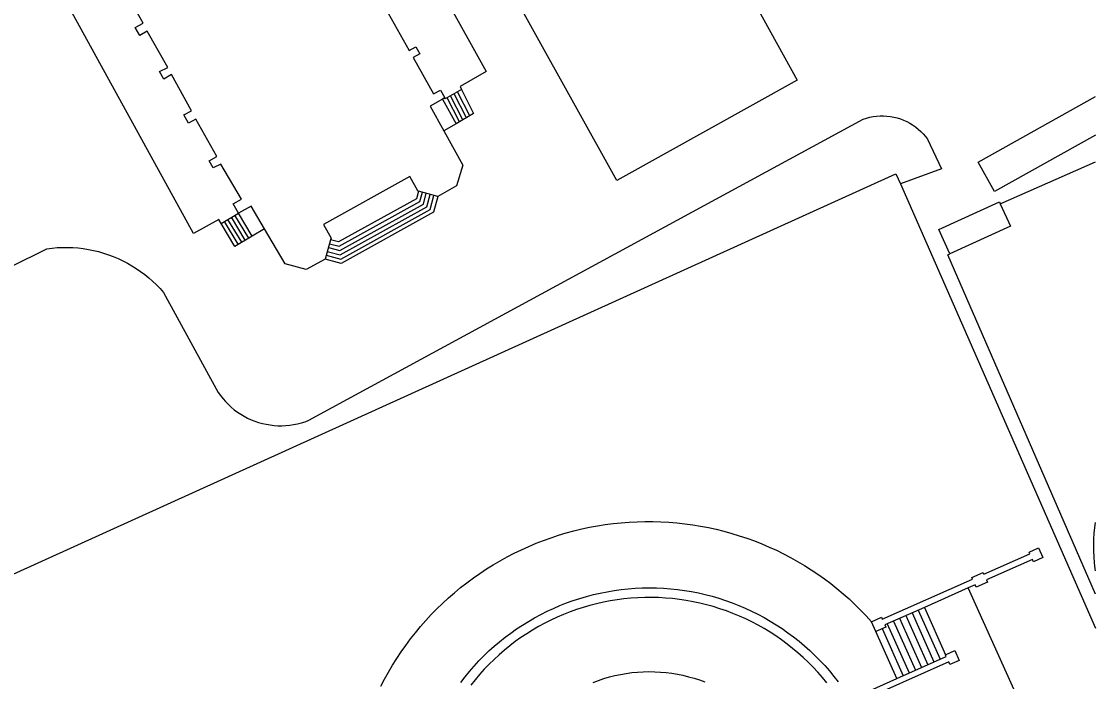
# Model space of a CAD drawing. Extents: x 122462 to 123306, y 485548 to 486417.
# Drawn here: x 123225.8 to 123306, y 486097.3 to 486146.6 of the extents above; entities that cross this region are included whole.
import ezdxf

# ---------------------------------------------------------------- set-up
doc = ezdxf.new("R2010")
doc.units = 0
for name, color, linetype in [('Level 1', 7, 'Continuous'), ('Level 19', 7, 'Continuous'), ('Level 2', 7, 'Continuous'), ('Level 21', 7, 'Continuous'), ('Level 22', 7, 'Continuous'), ('Level 23', 7, 'Continuous'), ('Level 30', 7, 'Continuous'), ('Level 31', 7, 'Continuous'), ('Level 33', 7, 'Continuous')]:
    doc.layers.add(name, color=color, linetype=linetype)

msp = doc.modelspace()

# ---------------------------------------------------------------- linework, layer by layer
at = {"layer": 'Level 1'}
for p, q in [((123257.393, 486140.9), (123257.249, 486140.818)), ((123256.89, 486133.539), (123255.454, 486133.941)), ((123248.885, 486130.305), (123248.469, 486128.87))]:
    msp.add_line(p, q, dxfattribs=at)
for points in [[(123241.999, 486132.299), (123241.617, 486132.994), (123242.235, 486133.344), (123240.687, 486135.967), (123240.125, 486135.676), (123239.826, 486136.213), (123240.391, 486136.536), (123238.834, 486139.319), (123238.266, 486139.018), (123237.925, 486139.631), (123238.502, 486139.947), (123236.995, 486142.639), (123236.438, 486142.304), (123236.12, 486142.875), (123236.718, 486143.183), (123235.197, 486145.886), (123234.63, 486145.552), (123234.29, 486146.164), (123234.895, 486146.474), (123233.343, 486149.232)], [(123253.198, 486147.226), (123254.759, 486144.444), (123255.251, 486144.72), (123255.543, 486144.201), (123255.05, 486143.925), (123256.57, 486141.217), (123257.085, 486141.489), (123257.413, 486140.911), (123257.393, 486140.9)], [(123257.249, 486140.818), (123256.32, 486140.289), (123257.35, 486138.434)], [(123257.35, 486138.434), (123258.769, 486135.87), (123258.289, 486134.329), (123256.89, 486133.539)], [(123255.454, 486133.941), (123255.4, 486133.956), (123254.804, 486135.03), (123248.354, 486131.453), (123248.92, 486130.429), (123248.885, 486130.305)], [(123243.96, 486131.139), (123242.957, 486132.833), (123241.999, 486132.299)], [(123248.469, 486128.87), (123247.07, 486128.09), (123245.499, 486128.529), (123243.96, 486131.139)]]:
    msp.add_lwpolyline(points, dxfattribs=at)
at = {"layer": 'Level 19'}
for points in [[(123268.97, 486179.004), (123264.063, 486188.078), (123242.106, 486175.961), (123260.504, 486142.869), (123258.573, 486141.763), (123258.673, 486141.539)], [(123270.259, 486134.738), (123247.912, 486174.935), (123261.513, 486182.451), (123283.738, 486142.232), (123270.259, 486134.738)], [(123240.706, 486131.535), (123240.548, 486131.824), (123238.651, 486130.787), (123227.518, 486151.021), (123230.635, 486152.736)], [(123298.47, 486133.915), (123297.243, 486136.111), (123306.018, 486141.014)], [(123217.052, 486124.384), (123227.705, 486129.649), (123228.09, 486129.697), (123228.477, 486129.729), (123228.864, 486129.746), (123229.252, 486129.747), (123229.64, 486129.733), (123230.026, 486129.703), (123230.412, 486129.657), (123230.795, 486129.596), (123231.175, 486129.519), (123231.552, 486129.428), (123231.925, 486129.321), (123232.293, 486129.199), (123232.656, 486129.062), (123233.013, 486128.911), (123233.364, 486128.746), (123233.708, 486128.567), (123234.045, 486128.374), (123234.373, 486128.167), (123234.693, 486127.948), (123235.004, 486127.716), (123235.305, 486127.471), (123235.596, 486127.215), (123235.877, 486126.947), (123236.146, 486126.668), (123236.404, 486126.378), (123240.501, 486118.923), (123240.671, 486118.683), (123240.854, 486118.452), (123241.048, 486118.232), (123241.254, 486118.021), (123241.47, 486117.822), (123241.697, 486117.634), (123241.933, 486117.459), (123242.177, 486117.296), (123242.431, 486117.146), (123242.691, 486117.01), (123242.958, 486116.887), (123243.232, 486116.779), (123243.511, 486116.685), (123243.794, 486116.605), (123244.081, 486116.541), (123244.371, 486116.492), (123244.663, 486116.458), (123244.956, 486116.439), (123245.251, 486116.436), (123245.544, 486116.448), (123245.837, 486116.476), (123246.128, 486116.519), (123246.417, 486116.577), (123246.702, 486116.65), (123246.982, 486116.738), (123247.258, 486116.84), (123288.67, 486139.318), (123288.914, 486139.397), (123289.163, 486139.461), (123289.415, 486139.51), (123289.669, 486139.543), (123289.926, 486139.56), (123290.182, 486139.562), (123290.439, 486139.547), (123290.693, 486139.517), (123290.946, 486139.472), (123291.195, 486139.41), (123291.44, 486139.334), (123291.68, 486139.243), (123291.914, 486139.137), (123292.141, 486139.017), (123292.36, 486138.883), (123292.57, 486138.736), (123292.771, 486138.576), (123292.962, 486138.404), (123293.142, 486138.221), (123293.31, 486138.027), (123293.466, 486137.823), (123294.518, 486135.617), (123291.442, 486134.489)], [(123306.018, 486138.132), (123298.47, 486133.915)], [(123298.904, 486133.003), (123306.018, 486136.123)], [(123306.018, 486103.868), (123294.998, 486129.201), (123295.141, 486129.266)], [(123252.65, 486096.993), (123252.925, 486097.522), (123253.214, 486098.043), (123253.517, 486098.556), (123253.833, 486099.061), (123254.163, 486099.558), (123254.506, 486100.045), (123254.862, 486100.524), (123255.231, 486100.992), (123255.611, 486101.451), (123256.004, 486101.899), (123256.409, 486102.337), (123256.825, 486102.763), (123257.253, 486103.179), (123257.691, 486103.582), (123258.14, 486103.974), (123258.6, 486104.354), (123259.069, 486104.722), (123259.548, 486105.077), (123260.036, 486105.419), (123260.533, 486105.747), (123261.039, 486106.063), (123261.553, 486106.365), (123262.075, 486106.653), (123262.604, 486106.927), (123263.141, 486107.186), (123263.684, 486107.432), (123264.234, 486107.662), (123264.789, 486107.879), (123265.35, 486108.08), (123265.917, 486108.266), (123266.488, 486108.437), (123267.063, 486108.592), (123267.642, 486108.733), (123268.225, 486108.857), (123268.811, 486108.966), (123269.4, 486109.06), (123269.991, 486109.138), (123270.584, 486109.2), (123271.178, 486109.246), (123271.773, 486109.276), (123272.369, 486109.29), (123272.965, 486109.289), (123273.561, 486109.271), (123274.156, 486109.238), (123274.75, 486109.189), (123275.343, 486109.124), (123275.933, 486109.043), (123276.522, 486108.947), (123277.107, 486108.834), (123277.689, 486108.707), (123278.268, 486108.563), (123278.843, 486108.405), (123279.413, 486108.231), (123279.978, 486108.042), (123280.538, 486107.838), (123281.092, 486107.619), (123281.641, 486107.385), (123282.183, 486107.137), (123282.718, 486106.875), (123283.246, 486106.598), (123283.766, 486106.307), (123284.279, 486106.003), (123284.783, 486105.685), (123285.278, 486105.353), (123285.765, 486105.009), (123286.242, 486104.652), (123286.709, 486104.282), (123287.167, 486103.899), (123287.614, 486103.505), (123288.05, 486103.099), (123288.475, 486102.681), (123288.89, 486102.253), (123289.292, 486101.813)], [(123306.018, 486083.264), (123296.515, 486104.329)], [(123268.499, 486097.285), (123268.899, 486097.434), (123269.304, 486097.568), (123269.714, 486097.687), (123270.128, 486097.79), (123270.546, 486097.878), (123270.966, 486097.951), (123271.389, 486098.008), (123271.814, 486098.049), (123272.24, 486098.074), (123272.667, 486098.083), (123273.093, 486098.077), (123273.52, 486098.055), (123273.945, 486098.017), (123274.368, 486097.963), (123274.789, 486097.894), (123275.207, 486097.809), (123275.622, 486097.708), (123276.033, 486097.593), (123276.439, 486097.462), (123276.84, 486097.316)]]:
    msp.add_lwpolyline(points, dxfattribs=at)
at = {"layer": 'Level 2'}
for points in [[(123295.141, 486129.266), (123294.315, 486131.088), (123298.842, 486133.14), (123298.904, 486133.003)], [(123298.904, 486133.003), (123299.668, 486131.318), (123295.141, 486129.266)]]:
    msp.add_lwpolyline(points, dxfattribs=at)
at = {"layer": 'Level 21'}
for p, q in [((123296.515, 486104.329), (123293.236, 486102.88)), ((123289.612, 486101.089), (123289.292, 486101.813))]:
    msp.add_line(p, q, dxfattribs=at)
for points in [[(123306.018, 486105.612), (123305.994, 486105.768), (123305.944, 486106.206), (123305.908, 486106.646), (123305.889, 486107.086), (123305.885, 486107.527), (123305.897, 486107.968), (123305.925, 486108.408), (123305.969, 486108.847), (123306.018, 486109.209)], [(123289.292, 486101.813), (123290.029, 486102.139), (123290.086, 486102.01), (123296.832, 486104.99), (123296.776, 486105.118), (123297.619, 486105.491), (123297.676, 486105.363), (123301.121, 486106.884), (123301.065, 486107.012), (123301.758, 486107.319), (123302.094, 486106.602), (123301.384, 486106.289), (123301.314, 486106.448), (123297.869, 486104.926), (123297.939, 486104.767), (123297.096, 486104.395), (123297.025, 486104.554), (123296.515, 486104.329)], [(123258.604, 486097.28), (123258.927, 486097.697), (123259.261, 486098.104), (123259.608, 486098.501), (123259.966, 486098.887), (123260.336, 486099.262), (123260.717, 486099.627), (123261.108, 486099.979), (123261.51, 486100.32), (123261.922, 486100.649), (123262.343, 486100.965), (123262.774, 486101.268), (123263.214, 486101.559), (123263.662, 486101.836), (123264.118, 486102.1), (123264.582, 486102.35), (123265.053, 486102.586), (123265.531, 486102.807), (123266.015, 486103.015), (123266.505, 486103.208), (123267.001, 486103.386), (123267.502, 486103.549), (123268.008, 486103.697), (123268.517, 486103.83), (123269.031, 486103.948), (123269.548, 486104.05), (123270.067, 486104.137), (123270.59, 486104.209), (123271.113, 486104.264), (123271.639, 486104.304), (123272.165, 486104.329), (123272.692, 486104.337), (123273.219, 486104.33), (123273.745, 486104.307), (123274.271, 486104.268), (123274.795, 486104.214), (123275.317, 486104.144), (123275.837, 486104.058), (123276.354, 486103.957), (123276.868, 486103.841), (123277.378, 486103.709), (123277.884, 486103.562), (123278.385, 486103.4), (123278.882, 486103.224), (123279.372, 486103.032), (123279.857, 486102.826), (123280.336, 486102.605), (123280.807, 486102.37), (123281.272, 486102.122), (123281.729, 486101.859), (123282.177, 486101.583), (123282.618, 486101.294), (123283.049, 486100.991), (123283.471, 486100.676), (123283.884, 486100.349), (123284.287, 486100.009), (123284.679, 486099.657), (123285.061, 486099.294), (123285.431, 486098.92), (123285.791, 486098.534), (123286.138, 486098.138), (123286.474, 486097.732), (123286.797, 486097.316)], [(123285.946, 486097.243), (123285.617, 486097.643), (123285.275, 486098.034), (123284.922, 486098.413), (123284.557, 486098.782), (123284.181, 486099.139), (123283.795, 486099.485), (123283.398, 486099.819), (123282.991, 486100.14), (123282.574, 486100.449), (123282.148, 486100.744), (123281.713, 486101.027), (123281.27, 486101.296), (123280.819, 486101.552), (123280.36, 486101.793), (123279.894, 486102.02), (123279.421, 486102.233), (123278.941, 486102.431), (123278.456, 486102.615), (123277.966, 486102.783), (123277.471, 486102.937), (123276.971, 486103.075), (123276.467, 486103.198), (123275.96, 486103.305), (123275.449, 486103.397), (123274.936, 486103.473), (123274.421, 486103.533), (123273.905, 486103.577), (123273.387, 486103.606), (123272.868, 486103.619), (123272.35, 486103.615), (123271.832, 486103.596), (123271.314, 486103.561), (123270.798, 486103.51), (123270.284, 486103.444), (123269.772, 486103.361), (123269.263, 486103.263), (123268.757, 486103.15), (123268.254, 486103.021), (123267.756, 486102.876), (123267.263, 486102.717), (123266.774, 486102.542), (123266.292, 486102.353), (123265.815, 486102.149), (123265.345, 486101.93), (123264.882, 486101.697), (123264.426, 486101.45), (123263.978, 486101.189), (123263.538, 486100.914), (123263.106, 486100.626), (123262.684, 486100.325), (123262.271, 486100.011), (123261.868, 486099.685), (123261.475, 486099.346), (123261.093, 486098.996), (123260.722, 486098.634), (123260.362, 486098.261), (123260.013, 486097.877), (123259.677, 486097.482), (123259.352, 486097.078)], [(123293.236, 486102.88), (123290.279, 486101.574), (123290.349, 486101.415), (123289.612, 486101.089)], [(123294.812, 486099.348), (123295.499, 486099.655), (123295.826, 486098.925), (123295.138, 486098.618), (123295.053, 486098.808), (123287.924, 486095.627)], [(123291.182, 486097.572), (123294.87, 486099.218), (123294.812, 486099.348)], [(123287.691, 486096.013), (123291.182, 486097.572)]]:
    msp.add_lwpolyline(points, dxfattribs=at)
at = {"layer": 'Level 22'}
msp.add_lwpolyline([(123258.673, 486141.539), (123257.432, 486140.832), (123257.393, 486140.9)], dxfattribs=at)
at = {"layer": 'Level 23'}
for points in [[(123223.433, 486109.444), (123225.178, 486105.359), (123291.113, 486135.238), (123291.442, 486134.489)], [(123291.442, 486134.489), (123306.018, 486101.329)]]:
    msp.add_lwpolyline(points, dxfattribs=at)
at = {"layer": 'Level 30'}
for p, q in [((123257.249, 486140.818), (123258.264, 486138.972)), ((123258.264, 486138.972), (123257.35, 486138.434)), ((123243.04, 486130.595), (123241.999, 486132.299)), ((123243.96, 486131.139), (123243.04, 486130.595))]:
    msp.add_line(p, q, dxfattribs=at)
msp.add_lwpolyline([(123255.454, 486133.941), (123255.303, 486133.375), (123249.486, 486130.148), (123248.885, 486130.305)], dxfattribs=at)
at = {"layer": 'Level 31'}
for p, q in [((123240.706, 486131.535), (123241.999, 486132.299)), ((123293.236, 486102.88), (123294.812, 486099.348)), ((123291.182, 486097.572), (123289.612, 486101.089))]:
    msp.add_line(p, q, dxfattribs=at)
for points in [[(123258.673, 486141.539), (123259.556, 486139.732), (123258.264, 486138.972)], [(123256.89, 486133.539), (123256.58, 486132.377), (123249.687, 486128.554), (123248.469, 486128.87)], [(123243.04, 486130.595), (123241.723, 486129.816), (123240.706, 486131.535)]]:
    msp.add_lwpolyline(points, dxfattribs=at)
at = {"layer": 'Level 33'}
for p, q in [((123258.509, 486139.116), (123257.585, 486140.919)), ((123258.768, 486139.268), (123257.846, 486141.068)), ((123259.027, 486139.421), (123258.107, 486141.216)), ((123259.286, 486139.573), (123258.368, 486141.365)), ((123242.515, 486130.284), (123241.477, 486131.991)), ((123242.777, 486130.44), (123241.739, 486132.147)), ((123241.99, 486129.974), (123240.952, 486131.681)), ((123242.252, 486130.129), (123241.215, 486131.836)), ((123291.851, 486102.268), (123293.488, 486098.601)), ((123292.313, 486102.472), (123293.948, 486098.806)), ((123292.774, 486102.676), (123294.409, 486099.012)), ((123290.465, 486101.656), (123292.104, 486097.983)), ((123290.926, 486101.86), (123292.565, 486098.189)), ((123291.388, 486102.064), (123293.026, 486098.395)), ((123290.074, 486101.293), (123291.643, 486097.777))]:
    msp.add_line(p, q, dxfattribs=at)
for points in [[(123248.554, 486129.157), (123249.647, 486128.872), (123256.325, 486132.576), (123256.605, 486133.622)], [(123248.636, 486129.444), (123249.607, 486129.191), (123256.07, 486132.776), (123256.317, 486133.701)], [(123248.719, 486129.73), (123249.566, 486129.509), (123255.815, 486132.975), (123256.03, 486133.781)], [(123248.802, 486130.016), (123249.526, 486129.828), (123255.559, 486133.174), (123255.744, 486133.861)]]:
    msp.add_lwpolyline(points, dxfattribs=at)

doc.saveas('drawing.dxf')
